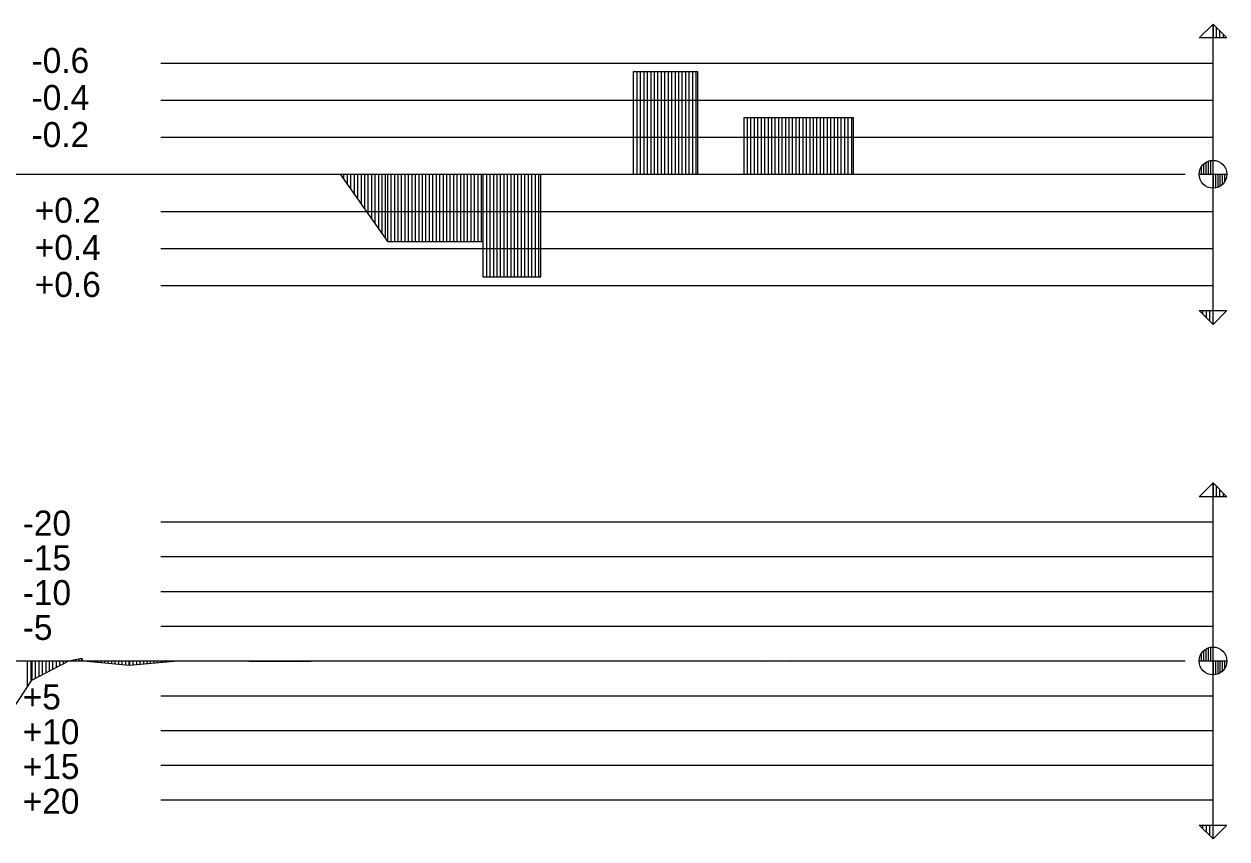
# Model space of a CAD drawing. Extents: x 2 to 10148, y 0 to 380.
# Drawn here: x 9972.2 to 10058.7, y 229.2 to 287.8 of the extents above; entities that cross this region are included whole.
import ezdxf

# ---------------------------------------------------------------- set-up
doc = ezdxf.new("R2010")
doc.units = 0
for name, color, linetype in [('POSUN_CARA', 7, 'Continuous'), ('POSUN_RASTR', 7, 'Continuous'), ('POSUN_TEXT', 7, 'Continuous'), ('ZRYCHL_CARA', 7, 'Continuous'), ('ZRYCHL_RASTR', 7, 'Continuous'), ('ZRYCHL_TEXT', 7, 'Continuous')]:
    doc.layers.add(name, color=color, linetype=linetype)

msp = doc.modelspace()

# ---------------------------------------------------------------- linework, layer by layer
at = {"layer": 'POSUN_CARA'}
for p, q in [((9972.389, 242), (9972.389, 240.115)), ((9972.639, 242), (9972.639, 240.493)), ((9972.715, 242), (9972.715, 240.608)), ((9972.715, 240.608), (9975.384, 241.999)), ((9972.965, 242), (9972.965, 240.738)), ((9973.215, 242), (9973.215, 240.869)), ((9973.465, 242), (9973.465, 240.999)), ((9973.715, 242), (9973.715, 241.129)), ((9973.965, 242), (9973.965, 241.26)), ((9974.215, 242), (9974.215, 241.39)), ((9974.465, 242), (9974.465, 241.52)), ((9974.715, 242), (9974.715, 241.651)), ((9974.965, 242), (9974.965, 241.781)), ((9975.215, 242), (9975.215, 241.911)), ((9975.384, 241.999), (9976.3, 242.21)), ((9975.384, 242), (9975.384, 241.999)), ((9975.634, 242), (9975.634, 242.057)), ((9975.884, 242), (9975.884, 242.114)), ((9976.134, 242), (9976.134, 242.171)), ((9976.3, 242.21), (9976.422, 241.994)), ((9976.3, 242), (9976.3, 242.21)), ((9976.447, 242.002), (9979.742, 241.699)), ((9976.447, 242), (9976.447, 242.002)), ((9976.697, 242), (9976.697, 241.979)), ((9976.947, 242), (9976.947, 241.956)), ((9977.197, 242), (9977.197, 241.933)), ((9977.447, 242), (9977.447, 241.91)), ((9977.697, 242), (9977.697, 241.887)), ((9977.947, 242), (9977.947, 241.864)), ((9978.197, 242), (9978.197, 241.841)), ((9978.447, 242), (9978.447, 241.818)), ((9978.697, 242), (9978.697, 241.795)), ((9978.947, 242), (9978.947, 241.772)), ((9979.197, 242), (9979.197, 241.749)), ((9979.447, 242), (9979.447, 241.726)), ((9979.697, 242), (9979.697, 241.703)), ((9979.742, 242), (9979.742, 241.699)), ((9979.742, 241.699), (9982.925, 241.995)), ((9979.992, 242), (9979.992, 241.722)), ((9980.242, 242), (9980.242, 241.745)), ((9980.492, 242), (9980.492, 241.769)), ((9980.742, 242), (9980.742, 241.792)), ((9980.992, 242), (9980.992, 241.815)), ((9981.242, 242), (9981.242, 241.838)), ((9981.492, 242), (9981.492, 241.862)), ((9981.742, 242), (9981.742, 241.885)), ((9981.992, 242), (9981.992, 241.908)), ((9982.242, 242), (9982.242, 241.931)), ((9982.492, 242), (9982.492, 241.955)), ((9982.742, 242), (9982.742, 241.978)), ((9988.325, 242), (9988.325, 241.976)), ((9988.325, 241.976), (9990.125, 241.973)), ((9988.575, 242), (9988.575, 241.975)), ((9988.825, 242), (9988.825, 241.975)), ((9989.075, 242), (9989.075, 241.975)), ((9989.325, 242), (9989.325, 241.974)), ((9989.575, 242), (9989.575, 241.974)), ((9989.825, 242), (9989.825, 241.974)), ((9990.075, 242), (9990.075, 241.973)), ((9990.125, 242), (9990.125, 241.973)), ((9990.125, 241.973), (9991.925, 241.971)), ((9990.375, 242), (9990.375, 241.973)), ((9990.625, 242), (9990.625, 241.973)), ((9990.875, 242), (9990.875, 241.972)), ((9991.125, 242), (9991.125, 241.972)), ((9991.375, 242), (9991.375, 241.972)), ((9991.625, 242), (9991.625, 241.971)), ((9991.875, 242), (9991.875, 241.971)), ((9991.925, 241.971), (9993.725, 242.017)), ((9991.925, 242), (9991.925, 241.971)), ((9992.175, 242), (9992.175, 241.977)), ((9992.425, 242), (9992.425, 241.984)), ((9992.675, 242), (9992.675, 241.99)), ((9992.925, 242), (9992.925, 241.996)), ((9993.175, 242), (9993.175, 242.003)), ((9993.425, 242), (9993.425, 242.009)), ((9993.675, 242), (9993.675, 242.016)), ((10025.518, 241.985), (10027.318, 242.035)), ((10025.518, 242), (10025.518, 241.985)), ((10025.768, 242), (10025.768, 241.992)), ((10026.018, 242), (10026.018, 241.999)), ((10026.268, 242), (10026.268, 242.006)), ((10026.518, 242), (10026.518, 242.013)), ((10026.768, 242), (10026.768, 242.02)), ((10027.018, 242), (10027.018, 242.027)), ((10027.268, 242), (10027.268, 242.034)), ((10027.318, 242.035), (10029.118, 242.017)), ((10027.318, 242), (10027.318, 242.035)), ((10027.568, 242), (10027.568, 242.033)), ((10027.818, 242), (10027.818, 242.03)), ((10028.068, 242), (10028.068, 242.028)), ((10028.318, 242), (10028.318, 242.025)), ((10028.568, 242), (10028.568, 242.022)), ((10028.818, 242), (10028.818, 242.02)), ((10029.068, 242), (10029.068, 242.017)), ((9969.639, 235.956), (9972.715, 240.608))]:
    msp.add_line(p, q, dxfattribs=at)
at = {"layer": 'POSUN_RASTR'}
for p, q in [((10056.71, 253.8), (10057.71, 254.8)), ((10057.71, 229.2), (10057.71, 254.8)), ((10057.71, 254.8), (10057.71, 253.8)), ((10057.71, 254.8), (10058.71, 253.8)), ((10057.96, 253.8), (10057.96, 254.55)), ((10058.71, 253.8), (10056.71, 253.8)), ((10058.21, 253.8), (10058.21, 254.3)), ((10058.46, 253.8), (10058.46, 254.05)), ((9982, 252), (10057.71, 252)), ((9982, 249.5), (10057.71, 249.5)), ((9982, 247), (10057.71, 247)), ((9982, 244.5), (10057.71, 244.5)), ((10056.877, 242), (10056.877, 242.553)), ((10057.044, 242), (10057.044, 242.745)), ((10057.21, 242), (10057.21, 242.866)), ((10057.377, 242), (10057.377, 242.943)), ((10057.544, 242), (10057.544, 242.986)), ((10057.71, 242), (10057.71, 243)), ((10057.71, 241), (10057.71, 243)), ((9867.82, 242), (10055.71, 242)), ((10056.71, 242), (10058.71, 242)), ((10057.71, 242), (10057.71, 241)), ((10057.877, 242), (10057.877, 241.014)), ((10058.044, 242), (10058.044, 241.057)), ((10058.21, 242), (10058.21, 241.134)), ((10058.377, 242), (10058.377, 241.255)), ((10058.544, 242), (10058.544, 241.447)), ((9982, 239.5), (10057.71, 239.5)), ((9982, 237), (10057.71, 237)), ((9982, 234.5), (10057.71, 234.5)), ((9982, 232), (10057.71, 232)), ((10057.71, 229.2), (10056.71, 230.2)), ((10056.71, 230.2), (10058.71, 230.2)), ((10056.96, 230.2), (10056.96, 229.95)), ((10057.21, 230.2), (10057.21, 229.7)), ((10057.46, 230.2), (10057.46, 229.45)), ((10057.71, 229.2), (10057.71, 230.2)), ((10058.71, 230.2), (10057.71, 229.2))]:
    msp.add_line(p, q, dxfattribs=at)
msp.add_circle((10057.71, 242), 1, dxfattribs=at)
at = {"layer": 'ZRYCHL_CARA'}
for p, q in [((10016.021, 277), (10016.021, 284.385)), ((10016.021, 277), (10016.021, 284.385)), ((10016.021, 284.385), (10020.604, 284.385)), ((10016.271, 277), (10016.271, 284.385)), ((10016.521, 277), (10016.521, 284.385)), ((10016.771, 277), (10016.771, 284.385)), ((10017.021, 277), (10017.021, 284.385)), ((10017.271, 277), (10017.271, 284.385)), ((10017.521, 277), (10017.521, 284.385)), ((10017.771, 277), (10017.771, 284.385)), ((10018.021, 277), (10018.021, 284.385)), ((10018.271, 277), (10018.271, 284.385)), ((10018.521, 277), (10018.521, 284.385)), ((10018.771, 277), (10018.771, 284.385)), ((10019.021, 277), (10019.021, 284.385)), ((10019.271, 277), (10019.271, 284.385)), ((10019.521, 277), (10019.521, 284.385)), ((10019.771, 277), (10019.771, 284.385)), ((10020.021, 277), (10020.021, 284.385)), ((10020.271, 277), (10020.271, 284.385)), ((10020.521, 277), (10020.521, 284.385)), ((10020.604, 284.385), (10020.604, 277)), ((10023.962, 277), (10023.962, 281.081)), ((10023.962, 277), (10023.962, 281.081)), ((10023.962, 281.081), (10031.821, 281.081)), ((10024.212, 277), (10024.212, 281.081)), ((10024.462, 277), (10024.462, 281.081)), ((10024.712, 277), (10024.712, 281.081)), ((10024.962, 277), (10024.962, 281.081)), ((10025.212, 277), (10025.212, 281.081)), ((10025.462, 277), (10025.462, 281.081)), ((10025.712, 277), (10025.712, 281.081)), ((10025.962, 277), (10025.962, 281.081)), ((10026.212, 277), (10026.212, 281.081)), ((10026.462, 277), (10026.462, 281.081)), ((10026.712, 277), (10026.712, 281.081)), ((10026.962, 277), (10026.962, 281.081)), ((10027.212, 277), (10027.212, 281.081)), ((10027.462, 277), (10027.462, 281.081)), ((10027.712, 277), (10027.712, 281.081)), ((10027.962, 277), (10027.962, 281.081)), ((10028.212, 277), (10028.212, 281.081)), ((10028.462, 277), (10028.462, 281.081)), ((10028.712, 277), (10028.712, 281.081)), ((10028.962, 277), (10028.962, 281.081)), ((10029.212, 277), (10029.212, 281.081)), ((10029.462, 277), (10029.462, 281.081)), ((10029.712, 277), (10029.712, 281.081)), ((10029.962, 277), (10029.962, 281.081)), ((10030.212, 277), (10030.212, 281.081)), ((10030.462, 277), (10030.462, 281.081)), ((10030.712, 277), (10030.712, 281.081)), ((10030.962, 277), (10030.962, 281.081)), ((10031.212, 277), (10031.212, 281.081)), ((10031.462, 277), (10031.462, 281.081)), ((10031.712, 277), (10031.712, 281.081)), ((10031.821, 281.081), (10031.821, 277)), ((9867.82, 277), (10055.71, 277)), ((9994.903, 277), (9998.303, 272.173)), ((9995.153, 277), (9995.153, 276.645)), ((9995.403, 277), (9995.403, 276.29)), ((9995.653, 277), (9995.653, 275.935)), ((9995.903, 277), (9995.903, 275.58)), ((9996.153, 277), (9996.153, 275.226)), ((9996.403, 277), (9996.403, 274.871)), ((9996.653, 277), (9996.653, 274.516)), ((9996.903, 277), (9996.903, 274.161)), ((9997.153, 277), (9997.153, 273.806)), ((9997.403, 277), (9997.403, 273.451)), ((9997.653, 277), (9997.653, 273.096)), ((9997.903, 277), (9997.903, 272.741)), ((9998.153, 277), (9998.153, 272.386)), ((9998.303, 277), (9998.303, 272.173)), ((9998.553, 277), (9998.553, 272.173)), ((9998.803, 277), (9998.803, 272.173)), ((9999.053, 277), (9999.053, 272.173)), ((9999.303, 277), (9999.303, 272.173)), ((9999.553, 277), (9999.553, 272.173)), ((9999.803, 277), (9999.803, 272.173)), ((10000.053, 277), (10000.053, 272.173)), ((10000.303, 277), (10000.303, 272.173)), ((10000.553, 277), (10000.553, 272.173)), ((10000.803, 277), (10000.803, 272.173)), ((10001.053, 277), (10001.053, 272.173)), ((10001.303, 277), (10001.303, 272.173)), ((10001.553, 277), (10001.553, 272.173)), ((10001.803, 277), (10001.803, 272.173)), ((10002.053, 277), (10002.053, 272.173)), ((10002.303, 277), (10002.303, 272.173)), ((10002.553, 277), (10002.553, 272.173)), ((10002.803, 277), (10002.803, 272.173)), ((10003.053, 277), (10003.053, 272.173)), ((10003.303, 277), (10003.303, 272.173)), ((10003.553, 277), (10003.553, 272.173)), ((10003.803, 277), (10003.803, 272.173)), ((10004.053, 277), (10004.053, 272.173)), ((10004.303, 277), (10004.303, 272.173)), ((10004.553, 277), (10004.553, 272.173)), ((10004.803, 277), (10004.803, 272.173)), ((10005.053, 277), (10005.053, 272.173)), ((10005.175, 277), (10005.175, 269.615)), ((10005.425, 277), (10005.425, 269.615)), ((10005.675, 277), (10005.675, 269.615)), ((10005.925, 277), (10005.925, 269.615)), ((10006.175, 277), (10006.175, 269.615)), ((10006.425, 277), (10006.425, 269.615)), ((10006.675, 277), (10006.675, 269.615)), ((10006.925, 277), (10006.925, 269.615)), ((10007.175, 277), (10007.175, 269.615)), ((10007.425, 277), (10007.425, 269.615)), ((10007.675, 277), (10007.675, 269.615)), ((10007.925, 277), (10007.925, 269.615)), ((10008.175, 277), (10008.175, 269.615)), ((10008.425, 277), (10008.425, 269.615)), ((10008.675, 277), (10008.675, 269.615)), ((10008.925, 277), (10008.925, 269.615)), ((10009.175, 277), (10009.175, 269.615)), ((10009.332, 269.615), (10009.332, 277)), ((9998.303, 272.173), (10005.175, 272.173)), ((10005.175, 272.173), (10005.175, 269.615)), ((10005.175, 269.615), (10009.332, 269.615))]:
    msp.add_line(p, q, dxfattribs=at)
at = {"layer": 'ZRYCHL_RASTR'}
for p, q in [((10056.71, 286.8), (10057.71, 287.8)), ((10057.71, 266.2), (10057.71, 287.8)), ((10057.71, 287.8), (10057.71, 286.8)), ((10057.71, 287.8), (10058.71, 286.8)), ((10057.96, 286.8), (10057.96, 287.55)), ((10058.71, 286.8), (10056.71, 286.8)), ((10058.21, 286.8), (10058.21, 287.3)), ((10058.46, 286.8), (10058.46, 287.05)), ((9982, 285), (10057.71, 285)), ((9982, 282.333), (10057.71, 282.333)), ((9982, 279.667), (10057.71, 279.667)), ((10057.21, 277), (10057.21, 277.866)), ((10057.377, 277), (10057.377, 277.943)), ((10057.544, 277), (10057.544, 277.986)), ((10057.71, 277), (10057.71, 278)), ((10057.71, 276), (10057.71, 278)), ((10056.71, 277), (10058.71, 277)), ((10056.877, 277), (10056.877, 277.553)), ((10057.044, 277), (10057.044, 277.745)), ((10057.71, 277), (10057.71, 276)), ((10057.877, 277), (10057.877, 276.014)), ((10058.044, 277), (10058.044, 276.057)), ((10058.21, 277), (10058.21, 276.134)), ((10058.377, 277), (10058.377, 276.255)), ((10058.544, 277), (10058.544, 276.447)), ((9982, 274.333), (10057.71, 274.333)), ((9982, 271.667), (10057.71, 271.667)), ((9982, 269), (10057.71, 269)), ((10057.71, 266.2), (10056.71, 267.2)), ((10056.71, 267.2), (10058.71, 267.2)), ((10056.96, 267.2), (10056.96, 266.95)), ((10057.21, 267.2), (10057.21, 266.7)), ((10057.46, 267.2), (10057.46, 266.45)), ((10057.71, 266.2), (10057.71, 267.2)), ((10058.71, 267.2), (10057.71, 266.2))]:
    msp.add_line(p, q, dxfattribs=at)
msp.add_circle((10057.71, 277), 1, dxfattribs=at)

# ---------------------------------------------------------------- texts
at = {"layer": 'POSUN_TEXT'}
for s, p in [('-20', (9972.061, 251.012)), ('-15', (9972.061, 248.512)), ('-10', (9972.061, 246.012)), ('-5', (9972.061, 243.512)), ('+5', (9972.061, 238.512)), ('+10', (9972.061, 236.012)), ('+15', (9972.061, 233.512)), ('+20', (9972.061, 231.012))]:
    msp.add_text(s, height=1.8, dxfattribs=at).set_placement(p)
at = {"layer": 'ZRYCHL_TEXT'}
for s, p in [('-0.6', (9972.696, 284.285)), ('-0.4', (9972.696, 281.619)), ('-0.2', (9972.696, 278.952)), ('+0.2', (9972.927, 273.509)), ('+0.4', (9972.927, 270.842)), ('+0.6', (9972.927, 268.175))]:
    msp.add_text(s, height=1.8, dxfattribs=at).set_placement(p)

doc.saveas('drawing.dxf')
